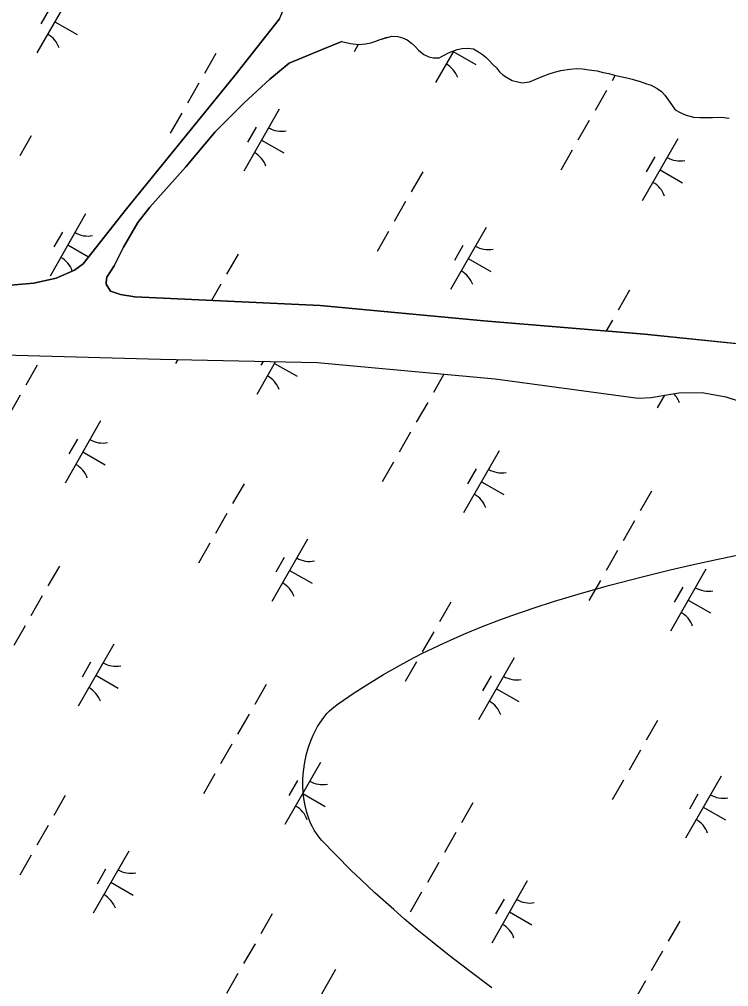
# Model space of a CAD drawing. Extents: x 3930721 to 3950824, y 220441 to 242861.
# Drawn here: x 3944366 to 3944861, y 231387 to 232062 of the extents above; entities that cross this region are included whole.
import ezdxf

# ---------------------------------------------------------------- set-up
doc = ezdxf.new("R2010")
doc.units = 0
for name, color, linetype in [('V-SITE-VEGE', 7, 'Continuous'), ('V-TOPO-SHOR', 7, 'Continuous'), ('V-WETL-SWMP', 7, 'Continuous')]:
    doc.layers.add(name, color=color, linetype=linetype)

msp = doc.modelspace()

# ---------------------------------------------------------------- linework, layer by layer
at = {"layer": 'V-SITE-VEGE'}
msp.add_lwpolyline([(3944695.41, 231385.99), (3944679.36, 231397.9), (3944665.53, 231408.54), (3944653.61, 231418.03), (3944643.33, 231426.45), (3944634.47, 231433.93), (3944626.82, 231440.56), (3944613.69, 231452.33), (3944604.08, 231461.32), (3944597, 231468.14), (3944586.62, 231478.52), (3944576.53, 231489.08), (3944574.62, 231491.3), (3944572.91, 231493.61), (3944571.39, 231495.99), (3944570.04, 231498.41), (3944568.86, 231500.86), (3944567.83, 231503.32), (3944566.14, 231508.33), (3944564.93, 231513.25), (3944564.11, 231518.02), (3944563.63, 231522.61), (3944563.43, 231526.99), (3944563.45, 231531.13), (3944563.66, 231535.03), (3944564.02, 231538.69), (3944564.51, 231542.11), (3944565.79, 231548.44), (3944567.31, 231553.86), (3944568.93, 231558.46), (3944570.59, 231562.36), (3944572.21, 231565.65), (3944573.76, 231568.43), (3944575.21, 231570.77), (3944577.99, 231574.65), (3944580.26, 231577.36), (3944582.07, 231579.28), (3944584.95, 231581.93), (3944588.03, 231584.31), (3944599.25, 231591.96), (3944609.83, 231598.74), (3944619.81, 231604.76), (3944629.23, 231610.13), (3944638.1, 231614.94), (3944646.46, 231619.24), (3944654.34, 231623.12), (3944661.77, 231626.62), (3944675.78, 231632.83), (3944688.15, 231637.93), (3944699.05, 231642.16), (3944708.66, 231645.69), (3944725.61, 231651.53), (3944738.46, 231655.65), (3944757.95, 231661.48), (3944777.71, 231666.97), (3944800.18, 231672.84), (3944819.85, 231677.7), (3944837.06, 231681.74), (3944852.13, 231685.11), (3944878.51, 231690.66)], dxfattribs=at)
at = {"layer": 'V-TOPO-SHOR'}
for points in [[(3943878.86, 231915.52), (3943895.91, 231911.73), (3943940.91, 231910.09), (3944073.15, 231900.24), (3944208.92, 231887.4), (3944337.91, 231877.05), (3944359.36, 231876.57), (3944375.66, 231877.9), (3944391.24, 231881.55), (3944404, 231887.04), (3944410.01, 231891.53), (3944440.39, 231929.83), (3944515.89, 232022.88), (3944547.19, 232062.59), (3944548.78, 232066.33), (3944550.81, 232072.65), (3944551.83, 232076.98)], [(3944590.63, 232046.76), (3944577, 232041.21), (3944553.79, 232031.66), (3944540.39, 232020.33), (3944522.38, 232003.84), (3944502.31, 231983.59), (3944481.81, 231959.15), (3944456.69, 231931.16), (3944448.18, 231920.35), (3944438.33, 231903.01), (3944431.7, 231890.12), (3944426.66, 231882.14), (3944426.23, 231878.64), (3944426.24, 231877.25), (3944429.09, 231872.38), (3944436.1, 231870.12), (3944446.14, 231868.36), (3944575.55, 231862.44), (3944689.86, 231851.71), (3944801.82, 231842.36), (3944886.51, 231833.66)], [(3944590.63, 232046.76), (3944591.45, 232046.49), (3944596.7, 232045.24), (3944602.6, 232044.64), (3944607.18, 232045.01), (3944610.77, 232045.7), (3944613.71, 232046.72), (3944617.3, 232048.06), (3944621.54, 232049.42), (3944625.46, 232050.44), (3944629.71, 232050.15), (3944633, 232049.2), (3944636.29, 232047.93), (3944639.25, 232045.67), (3944641.57, 232043.4), (3944644.21, 232040.8), (3944647.85, 232037.57), (3944651.47, 232035.97), (3944654.42, 232035.34), (3944658.68, 232035.38), (3944661.6, 232037.05), (3944665.19, 232038.72), (3944668.12, 232040.06), (3944671.06, 232041.08), (3944674.65, 232041.77), (3944678.58, 232042.13), (3944682.51, 232041.52), (3944686.13, 232039.59), (3944688.77, 232037.65), (3944691.08, 232035.71), (3944693.4, 232033.45), (3944696.38, 232030.53), (3944698.69, 232028.26), (3944700.68, 232025.66), (3944702.99, 232023.39), (3944705.63, 232021.78), (3944709.58, 232019.53), (3944713.52, 232018.59), (3944716.47, 232017.96), (3944721.7, 232018.67), (3944725.94, 232020.35), (3944730.5, 232022.36), (3944735.4, 232024.05), (3944738.99, 232025.39), (3944743.56, 232026.42), (3944749.77, 232027.47), (3944754.68, 232027.84), (3944758.61, 232027.56), (3944763.2, 232026.95), (3944768.77, 232026.35), (3944773.04, 232025.08), (3944776.97, 232024.47), (3944779.93, 232023.52), (3944783.87, 232022.57)], [(3944783.87, 232022.57), (3944789.45, 232021.32), (3944793.39, 232020.38), (3944798.96, 232018.8), (3944803.24, 232017.21), (3944806.52, 232016.26)], [(3944806.52, 232016.26), (3944810.8, 232014.01), (3944813.77, 232011.75), (3944816.09, 232009.15), (3944818.41, 232005.9), (3944820.74, 232002.65), (3944823.39, 231999.08), (3944826.69, 231997.14), (3944830.3, 231995.54), (3944836.21, 231993.96), (3944840.47, 231993.68), (3944845.38, 231993.73), (3944849.31, 231993.77), (3944855.53, 231993.83), (3944861.1, 231993.24)], [(3944354.6, 231827.99), (3944464.15, 231824.91), (3944573.45, 231822.52), (3944697.76, 231811.2), (3944797.39, 231797.76), (3944806.48, 231798.08), (3944816.01, 231799.81), (3944825.78, 231801.31), (3944842.09, 231801.71), (3944858.67, 231798.61), (3944878.07, 231792.29), (3944889.29, 231788.21), (3944919.9, 231779.66), (3944974.81, 231765.07), (3945011.75, 231752.86), (3945040.77, 231740.57), (3945048.04, 231735.99), (3945055.32, 231730.24), (3945062.4, 231721.22), (3945082.17, 231701.61)]]:
    msp.add_lwpolyline(points, dxfattribs=at)
at = {"layer": 'V-WETL-SWMP'}
for p, q in [((3944402.65, 232082.21), (3944377.8, 232038.82)), ((3944386.51, 232069.55), (3944380.55, 232059.14)), ((3944390.23, 232060.51), (3944405.85, 232051.57)), ((3944547.19, 232062.59), (3944515.89, 232022.88)), ((3944577, 232041.21), (3944590.63, 232046.75)), ((3944590.63, 232046.75), (3944591.45, 232046.49)), ((3944591.45, 232046.49), (3944596.7, 232045.23)), ((3944596.7, 232045.23), (3944602.6, 232044.64)), ((3944607.18, 232045.01), (3944610.77, 232045.7)), ((3944610.77, 232045.7), (3944613.71, 232046.72)), ((3944613.71, 232046.72), (3944617.29, 232048.06)), ((3944617.29, 232048.06), (3944621.54, 232049.41)), ((3944621.54, 232049.41), (3944625.46, 232050.44)), ((3944625.46, 232050.44), (3944629.71, 232050.15)), ((3944629.71, 232050.15), (3944633, 232049.2)), ((3944633, 232049.2), (3944636.29, 232047.93)), ((3944636.29, 232047.93), (3944639.25, 232045.67)), ((3944639.25, 232045.67), (3944641.57, 232043.4)), ((3944553.79, 232031.66), (3944577, 232041.21)), ((3944602.09, 232044.69), (3944599.15, 232039.57)), ((3944602.6, 232044.64), (3944607.18, 232045.01)), ((3944641.57, 232043.4), (3944644.21, 232040.8)), ((3944644.21, 232040.8), (3944647.85, 232037.57)), ((3944668.75, 232040.28), (3944656.01, 232018.04)), ((3944661.6, 232037.05), (3944665.19, 232038.73)), ((3944665.19, 232038.73), (3944668.12, 232040.06)), ((3944668.12, 232040.06), (3944671.06, 232041.08)), ((3944668.43, 232039.74), (3944684.05, 232030.79)), ((3944671.06, 232041.08), (3944674.65, 232041.77)), ((3944674.65, 232041.77), (3944678.58, 232042.13)), ((3944678.58, 232042.13), (3944682.51, 232041.52)), ((3944682.51, 232041.52), (3944686.13, 232039.59)), ((3944686.13, 232039.59), (3944688.77, 232037.65)), ((3944502.72, 232038.38), (3944494.77, 232024.5)), ((3944540.39, 232020.33), (3944553.79, 232031.66)), ((3944647.85, 232037.57), (3944651.47, 232035.97)), ((3944651.47, 232035.97), (3944654.42, 232035.34)), ((3944654.42, 232035.34), (3944658.68, 232035.39)), ((3944658.68, 232035.39), (3944661.6, 232037.05)), ((3944688.77, 232037.65), (3944691.08, 232035.71)), ((3944691.08, 232035.71), (3944693.4, 232033.45)), ((3944693.4, 232033.45), (3944696.37, 232030.53)), ((3944696.37, 232030.53), (3944698.69, 232028.26)), ((3944698.69, 232028.26), (3944700.68, 232025.66)), ((3944700.68, 232025.66), (3944702.99, 232023.39)), ((3944735.4, 232024.05), (3944738.99, 232025.39)), ((3944738.99, 232025.39), (3944743.56, 232026.42)), ((3944743.56, 232026.42), (3944749.77, 232027.47)), ((3944749.77, 232027.47), (3944754.68, 232027.84)), ((3944754.68, 232027.84), (3944758.61, 232027.56)), ((3944758.61, 232027.56), (3944763.2, 232026.95)), ((3944763.2, 232026.95), (3944768.77, 232026.35)), ((3944768.77, 232026.35), (3944773.04, 232025.08)), ((3944773.04, 232025.08), (3944776.97, 232024.47)), ((3944515.89, 232022.88), (3944440.39, 231929.83)), ((3944522.38, 232003.84), (3944540.39, 232020.33)), ((3944702.99, 232023.39), (3944705.63, 232021.78)), ((3944705.63, 232021.78), (3944709.58, 232019.53)), ((3944709.58, 232019.53), (3944713.52, 232018.59)), ((3944713.52, 232018.59), (3944716.47, 232017.96)), ((3944716.47, 232017.96), (3944721.7, 232018.67)), ((3944721.7, 232018.67), (3944725.94, 232020.35)), ((3944725.94, 232020.35), (3944730.5, 232022.36)), ((3944730.5, 232022.36), (3944735.4, 232024.05)), ((3944776.97, 232024.47), (3944779.93, 232023.52)), ((3944781.44, 232023.16), (3944779.28, 232019.38)), ((3944779.93, 232023.52), (3944783.87, 232022.57)), ((3944783.87, 232022.57), (3944789.45, 232021.32)), ((3944789.45, 232021.32), (3944793.38, 232020.38)), ((3944793.38, 232020.38), (3944798.96, 232018.8)), ((3944798.96, 232018.8), (3944803.24, 232017.21)), ((3944490.8, 232017.55), (3944482.85, 232003.67)), ((3944775.3, 232012.44), (3944767.35, 231998.55)), ((3944803.24, 232017.21), (3944806.52, 232016.26)), ((3944806.52, 232016.26), (3944810.8, 232014.01)), ((3944810.8, 232014.01), (3944813.77, 232011.75)), ((3944813.77, 232011.75), (3944816.09, 232009.15)), ((3944816.09, 232009.15), (3944818.41, 232005.9)), ((3944818.41, 232005.9), (3944820.74, 232002.65)), ((3944502.31, 231983.59), (3944522.38, 232003.84)), ((3944546.99, 231999.54), (3944522.14, 231956.15)), ((3944820.74, 232002.65), (3944823.39, 231999.08)), ((3944823.39, 231999.08), (3944826.69, 231997.14)), ((3944478.87, 231996.73), (3944470.92, 231982.84)), ((3944763.37, 231991.61), (3944755.42, 231977.73)), ((3944826.69, 231997.14), (3944830.3, 231995.54)), ((3944830.3, 231995.54), (3944836.21, 231993.97)), ((3944836.21, 231993.97), (3944840.47, 231993.68)), ((3944840.47, 231993.68), (3944845.38, 231993.73)), ((3944845.38, 231993.73), (3944849.31, 231993.77)), ((3944849.31, 231993.77), (3944855.53, 231993.84)), ((3944855.53, 231993.84), (3944861.1, 231993.24)), ((3944530.85, 231986.89), (3944524.89, 231976.47)), ((3944373.83, 231980.83), (3944365.88, 231966.94)), ((3944481.81, 231959.15), (3944502.31, 231983.59)), ((3944534.57, 231977.85), (3944550.19, 231968.9)), ((3944825.2, 231978.76), (3944800.35, 231935.38)), ((3944751.45, 231970.79), (3944743.5, 231956.9)), ((3944809.06, 231966.11), (3944803.1, 231955.7)), ((3944456.69, 231931.16), (3944481.81, 231959.15)), ((3944647.07, 231955.71), (3944639.11, 231941.83)), ((3944812.78, 231957.07), (3944828.4, 231948.13)), ((3944448.18, 231920.35), (3944456.69, 231931.16)), ((3944635.14, 231934.89), (3944627.19, 231921)), ((3944411.8, 231926.33), (3944386.95, 231882.94)), ((3944440.39, 231929.83), (3944410.01, 231891.53)), ((3944438.33, 231903.01), (3944448.18, 231920.35)), ((3944691.33, 231916.87), (3944666.48, 231873.49)), ((3944395.66, 231913.68), (3944389.7, 231903.26)), ((3944623.21, 231914.06), (3944615.26, 231900.18)), ((3944399.37, 231904.63), (3944413.84, 231896.35)), ((3944675.2, 231904.22), (3944669.23, 231893.81)), ((3944431.7, 231890.12), (3944438.33, 231903.01)), ((3944518.17, 231898.16), (3944510.22, 231884.28)), ((3944410.01, 231891.53), (3944404, 231887.04)), ((3944426.66, 231882.14), (3944431.7, 231890.12)), ((3944678.91, 231895.18), (3944694.53, 231886.23)), ((3944404, 231887.04), (3944391.24, 231881.55)), ((3944375.66, 231877.9), (3944359.36, 231876.57)), ((3944391.24, 231881.55), (3944375.66, 231877.9)), ((3944426.23, 231878.64), (3944426.66, 231882.14)), ((3944426.24, 231877.25), (3944426.23, 231878.64)), ((3944429.09, 231872.38), (3944426.24, 231877.25)), ((3944506.24, 231877.34), (3944499.7, 231865.91)), ((3944436.1, 231870.12), (3944429.09, 231872.38)), ((3944446.14, 231868.36), (3944436.1, 231870.12)), ((3944791.41, 231873.05), (3944783.46, 231859.16)), ((3944575.55, 231862.44), (3944446.14, 231868.36)), ((3944689.86, 231851.71), (3944575.55, 231862.44)), ((3944801.82, 231842.36), (3944689.86, 231851.71)), ((3944779.48, 231852.22), (3944775.11, 231844.59)), ((3944886.51, 231833.66), (3944801.82, 231842.36)), ((3944354.6, 231828), (3944464.15, 231824.91)), ((3944464.15, 231824.91), (3944573.45, 231822.52)), ((3944476.07, 231824.65), (3944474.43, 231821.8)), ((3944544.4, 231823.16), (3944531.29, 231800.27)), ((3944535.62, 231823.35), (3944534.04, 231820.6)), ((3944573.45, 231822.52), (3944697.76, 231811.2)), ((3944378.01, 231820.61), (3944370.05, 231806.73)), ((3944543.72, 231821.97), (3944559.34, 231813.02)), ((3944661.92, 231814.46), (3944654.56, 231801.61)), ((3944697.76, 231811.2), (3944797.39, 231797.76)), ((3944366.08, 231799.78), (3944358.13, 231785.9)), ((3944797.39, 231797.76), (3944806.48, 231798.08)), ((3944806.48, 231798.08), (3944816.01, 231799.81)), ((3944815.97, 231799.81), (3944810.83, 231790.82)), ((3944816.01, 231799.81), (3944825.78, 231801.31)), ((3944825.78, 231801.31), (3944842.09, 231801.71)), ((3944842.09, 231801.71), (3944858.66, 231798.61)), ((3944858.66, 231798.61), (3944878.07, 231792.29)), ((3944650.58, 231794.67), (3944642.63, 231780.79)), ((3944422.27, 231781.77), (3944397.42, 231738.38)), ((3944406.14, 231769.12), (3944400.17, 231758.71)), ((3944638.66, 231773.84), (3944630.7, 231759.96)), ((3944409.85, 231760.08), (3944425.47, 231751.13)), ((3944700.48, 231761), (3944675.63, 231717.61)), ((3944626.73, 231753.02), (3944618.78, 231739.13)), ((3944684.34, 231748.34), (3944678.38, 231737.93)), ((3944522.35, 231737.94), (3944514.4, 231724.06)), ((3944688.06, 231739.3), (3944703.68, 231730.36)), ((3944806.85, 231732.83), (3944798.9, 231718.95)), ((3944510.42, 231717.12), (3944502.47, 231703.23)), ((3944794.92, 231712), (3944786.97, 231698.12)), ((3944498.49, 231696.29), (3944490.54, 231682.41)), ((3944566.61, 231699.11), (3944541.77, 231655.72)), ((3944783, 231691.18), (3944775.05, 231677.29)), ((3944393.45, 231680.39), (3944385.5, 231666.51)), ((3944550.48, 231686.45), (3944544.51, 231676.04)), ((3944554.19, 231677.41), (3944569.81, 231668.47)), ((3944844.82, 231678.33), (3944819.97, 231634.94)), ((3944771.07, 231670.35), (3944763.12, 231656.47)), ((3944828.69, 231665.68), (3944822.72, 231655.26)), ((3944381.52, 231659.57), (3944373.57, 231645.68)), ((3944666.69, 231655.28), (3944658.74, 231641.39)), ((3944832.4, 231656.64), (3944848.02, 231647.69)), ((3944369.6, 231638.74), (3944361.64, 231624.86)), ((3944654.76, 231634.45), (3944646.81, 231620.57)), ((3944431.42, 231625.89), (3944406.57, 231582.51)), ((3944415.28, 231613.24), (3944409.32, 231602.83)), ((3944642.83, 231613.63), (3944634.88, 231599.74)), ((3944710.96, 231616.44), (3944686.11, 231573.05)), ((3944419, 231604.2), (3944434.62, 231595.25)), ((3944694.82, 231603.79), (3944688.85, 231593.37)), ((3944537.79, 231597.73), (3944529.84, 231583.84)), ((3944698.53, 231594.74), (3944714.15, 231585.8)), ((3944525.86, 231576.9), (3944517.91, 231563.02)), ((3944811.03, 231572.61), (3944803.08, 231558.73)), ((3944513.94, 231556.07), (3944505.99, 231542.19)), ((3944799.1, 231551.79), (3944791.15, 231537.9)), ((3944575.76, 231543.23), (3944550.91, 231499.84)), ((3944502.01, 231535.25), (3944494.06, 231521.36)), ((3944855.3, 231533.77), (3944830.45, 231490.38)), ((3944559.63, 231530.57), (3944553.66, 231520.16)), ((3944787.18, 231530.96), (3944779.22, 231517.08)), ((3944397.63, 231520.18), (3944389.68, 231506.29)), ((3944563.34, 231521.53), (3944578.96, 231512.59)), ((3944839.16, 231521.12), (3944833.2, 231510.71)), ((3944682.13, 231515.06), (3944674.18, 231501.18)), ((3944842.87, 231512.08), (3944858.49, 231503.13)), ((3944385.7, 231499.35), (3944377.75, 231485.47)), ((3944670.21, 231494.24), (3944662.25, 231480.35)), ((3944373.77, 231478.52), (3944365.82, 231464.64)), ((3944441.9, 231481.34), (3944417.05, 231437.95)), ((3944658.28, 231473.41), (3944650.33, 231459.52)), ((3944425.76, 231468.68), (3944419.79, 231458.27)), ((3944429.47, 231459.64), (3944445.09, 231450.7)), ((3944720.1, 231460.56), (3944695.26, 231417.17)), ((3944646.35, 231452.58), (3944638.4, 231438.7)), ((3944703.97, 231447.91), (3944698, 231437.5)), ((3944541.97, 231437.51), (3944534.02, 231423.63)), ((3944707.68, 231438.87), (3944723.3, 231429.92)), ((3944826.47, 231432.4), (3944818.52, 231418.51)), ((3944530.04, 231416.68), (3944522.09, 231402.8)), ((3944814.55, 231411.57), (3944806.6, 231397.68)), ((3944586.24, 231398.67), (3944561.39, 231355.28)), ((3944518.12, 231395.86), (3944510.16, 231381.97)), ((3944802.62, 231390.74), (3944794.67, 231376.86))]:
    msp.add_line(p, q, dxfattribs=at)
for centre, start, end in [((3944376.7, 232036.43), 19.42788, 60.97154), ((3944654.91, 232015.65), 19.42788, 60.97154), ((3944548.5, 232001.7), 239.42788, 280.97154), ((3944521.05, 231953.76), 19.42788, 60.97154), ((3944826.71, 231980.92), 239.42788, 280.97154), ((3944799.25, 231932.98), 19.42788, 60.97154), ((3944413.31, 231928.49), 239.42788, 280.97154), ((3944692.84, 231919.03), 239.42788, 280.97154), ((3944385.85, 231880.55), 19.42788, 60.97154), ((3944665.39, 231871.09), 19.42788, 60.97154), ((3944530.19, 231797.88), 19.42788, 60.97154), ((3944809.73, 231788.43), 19.42788, 44.48997), ((3944423.78, 231783.93), 239.42788, 280.97154), ((3944396.33, 231735.99), 19.42788, 60.97154), ((3944701.99, 231763.15), 239.42788, 280.97154), ((3944674.54, 231715.22), 19.42788, 60.97154), ((3944568.12, 231701.26), 239.42788, 280.97154), ((3944540.67, 231653.32), 19.42788, 60.97154), ((3944846.33, 231680.49), 239.42788, 280.97154), ((3944818.88, 231632.55), 19.42788, 60.97154), ((3944432.93, 231628.05), 239.42788, 280.97154), ((3944712.46, 231618.6), 239.42788, 280.97154), ((3944405.48, 231580.11), 19.42788, 60.97154), ((3944685.01, 231570.66), 19.42788, 60.97154), ((3944577.27, 231545.38), 239.42788, 280.97154), ((3944856.81, 231535.93), 239.42788, 280.97154), ((3944549.82, 231497.45), 19.42788, 60.97154), ((3944829.35, 231487.99), 19.42788, 60.97154), ((3944443.4, 231483.49), 239.42788, 280.97154), ((3944415.95, 231435.56), 19.42788, 60.97154), ((3944721.61, 231462.72), 239.42788, 280.97154), ((3944694.16, 231414.78), 19.42788, 60.97154)]:
    msp.add_arc(centre, 17.62, start, end, dxfattribs=at)

doc.saveas('drawing.dxf')
